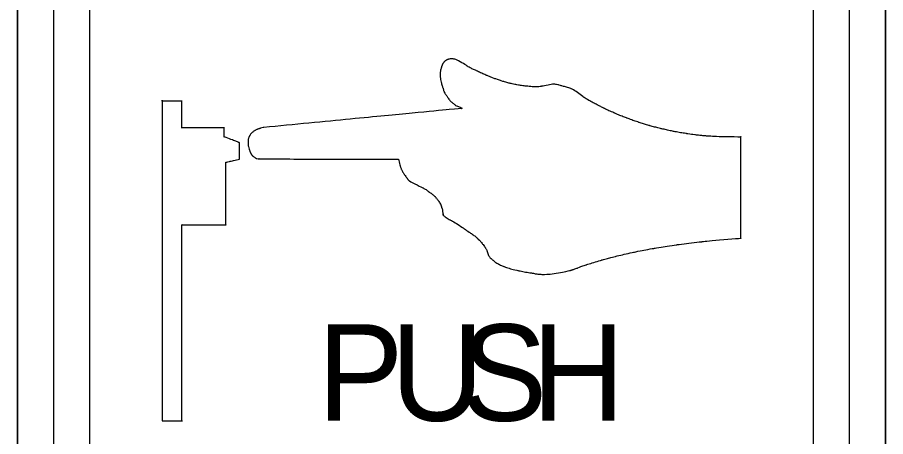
# Model space of a CAD drawing. Extents: x 99976 to 100136, y 99905 to 100011.
# Drawn here: x 100054.5169 to 100054.7869, y 100004.8281 to 100004.9584 of the extents above; entities that cross this region are included whole.
import ezdxf

# ---------------------------------------------------------------- set-up
doc = ezdxf.new("R2010")
doc.units = 0
doc.layers.add('TR_SN_ConstructionSigns', color=7, linetype='Continuous')

msp = doc.modelspace()

# ---------------------------------------------------------------- linework, layer by layer
at = {"layer": 'TR_SN_ConstructionSigns'}
for p, q in [((100054.51692, 100004.698), (100054.51692, 100005.058)), ((100054.51692, 100005.058), (100054.51692, 100004.698)), ((100054.51692, 100005.058), (100054.51692, 100004.698)), ((100054.52817, 100005.058), (100054.52817, 100004.698)), ((100054.53942, 100004.698), (100054.53942, 100005.058)), ((100054.76442, 100005.058), (100054.76442, 100004.698)), ((100054.77567, 100004.698), (100054.77567, 100005.058)), ((100054.78692, 100005.058), (100054.78692, 100004.698)), ((100054.78692, 100004.698), (100054.78692, 100005.058)), ((100054.78692, 100004.698), (100054.78692, 100005.058))]:
    msp.add_line(p, q, dxfattribs=at)
for points, degree in [([(100054.64917, 100004.94391), (100054.64917, 100004.94391), (100054.64909, 100004.94377), (100054.64908, 100004.94374), (100054.64902, 100004.94356), (100054.64902, 100004.94356)], 3), ([(100054.64952, 100004.94443), (100054.64952, 100004.94443), (100054.64938, 100004.94426), (100054.64924, 100004.94406), (100054.64917, 100004.94391), (100054.64917, 100004.94391)], 3), ([(100054.64999, 100004.94491), (100054.64999, 100004.94491), (100054.64983, 100004.94478), (100054.64966, 100004.94459), (100054.64952, 100004.94443), (100054.64952, 100004.94443)], 3), ([(100054.65047, 100004.94521), (100054.65047, 100004.94521), (100054.65032, 100004.94514), (100054.65015, 100004.94504), (100054.64999, 100004.94491), (100054.64999, 100004.94491)], 3), ([(100054.65089, 100004.94538), (100054.65089, 100004.94538), (100054.65067, 100004.94531), (100054.65062, 100004.94529), (100054.65047, 100004.94521), (100054.65047, 100004.94521)], 3), ([(100054.65268, 100004.9455), (100054.65268, 100004.9455), (100054.65179, 100004.94565), (100054.6511, 100004.94546), (100054.65089, 100004.94538), (100054.65089, 100004.94538)], 3), ([(100054.65679, 100004.94331), (100054.65679, 100004.94331), (100054.65568, 100004.944), (100054.65356, 100004.94535), (100054.65268, 100004.9455), (100054.65268, 100004.9455)], 3), ([(100054.64846, 100004.9416), (100054.64846, 100004.9416), (100054.64838, 100004.94107), (100054.64838, 100004.9403), (100054.64846, 100004.93969), (100054.64846, 100004.93969)], 3), ([(100054.64877, 100004.94287), (100054.64877, 100004.94287), (100054.64867, 100004.94255), (100054.64854, 100004.94213), (100054.64846, 100004.9416), (100054.64846, 100004.9416)], 3), ([(100054.64902, 100004.94356), (100054.64902, 100004.94356), (100054.64895, 100004.94339), (100054.64888, 100004.9432), (100054.64877, 100004.94287), (100054.64877, 100004.94287)], 3), ([(100054.65966, 100004.94185), (100054.65966, 100004.94185), (100054.65863, 100004.94233), (100054.65791, 100004.94262), (100054.65679, 100004.94331), (100054.65679, 100004.94331)], 3), ([(100054.66292, 100004.94037), (100054.66292, 100004.94037), (100054.66196, 100004.94079), (100054.66069, 100004.94138), (100054.65966, 100004.94185), (100054.65966, 100004.94185)], 3), ([(100054.64846, 100004.93969), (100054.64846, 100004.93969), (100054.64853, 100004.93908), (100054.64871, 100004.93829), (100054.64879, 100004.93794), (100054.64879, 100004.93794)], 3), ([(100054.66541, 100004.93938), (100054.66541, 100004.93938), (100054.66454, 100004.9397), (100054.66387, 100004.93996), (100054.66292, 100004.94037), (100054.66292, 100004.94037)], 3), ([(100054.66816, 100004.93847), (100054.66816, 100004.93847), (100054.6674, 100004.93869), (100054.66629, 100004.93906), (100054.66541, 100004.93938), (100054.66541, 100004.93938)], 3), ([(100054.66993, 100004.93797), (100054.66993, 100004.93797), (100054.6693, 100004.93813), (100054.66891, 100004.93824), (100054.66816, 100004.93847), (100054.66816, 100004.93847)], 3), ([(100054.64879, 100004.93794), (100054.64879, 100004.93794), (100054.64888, 100004.93758), (100054.6489, 100004.9375), (100054.64899, 100004.93723), (100054.64899, 100004.93723)], 3), ([(100054.64899, 100004.93723), (100054.64899, 100004.93723), (100054.64908, 100004.93695), (100054.64922, 100004.9366), (100054.64931, 100004.93629), (100054.64931, 100004.93629)], 3), ([(100054.64931, 100004.93629), (100054.64931, 100004.93629), (100054.64941, 100004.93597), (100054.64943, 100004.93581), (100054.6496, 100004.93537), (100054.6496, 100004.93537)], 3), ([(100054.67192, 100004.93755), (100054.67192, 100004.93755), (100054.67103, 100004.93772), (100054.67056, 100004.93782), (100054.66993, 100004.93797), (100054.66993, 100004.93797)], 3), ([(100054.67526, 100004.93705), (100054.67526, 100004.93705), (100054.67392, 100004.9372), (100054.6728, 100004.93739), (100054.67192, 100004.93755), (100054.67192, 100004.93755)], 3), ([(100054.67996, 100004.93701), (100054.67996, 100004.93701), (100054.67846, 100004.93676), (100054.6766, 100004.93689), (100054.67526, 100004.93705), (100054.67526, 100004.93705)], 3), ([(100054.68432, 100004.93762), (100054.68432, 100004.93762), (100054.68346, 100004.93774), (100054.68145, 100004.93725), (100054.67996, 100004.93701), (100054.67996, 100004.93701)], 3), ([(100054.686, 100004.93719), (100054.686, 100004.93719), (100054.68521, 100004.93742), (100054.68518, 100004.9375), (100054.68432, 100004.93762), (100054.68432, 100004.93762)], 3), ([(100054.6891, 100004.93625), (100054.6891, 100004.93625), (100054.68787, 100004.93679), (100054.6868, 100004.93695), (100054.686, 100004.93719), (100054.686, 100004.93719)], 3), ([(100054.69309, 100004.93359), (100054.69309, 100004.93359), (100054.69187, 100004.93441), (100054.69032, 100004.93571), (100054.6891, 100004.93625), (100054.6891, 100004.93625)], 3), ([(100054.56192, 100004.93244), (100054.56192, 100004.93244), (100054.56192, 100004.93244), (100054.56192, 100004.833)], 2), ([(100054.6496, 100004.93537), (100054.6496, 100004.93537), (100054.64978, 100004.93492), (100054.65045, 100004.93398), (100054.6508, 100004.93348), (100054.6508, 100004.93348)], 3), ([(100054.6508, 100004.93348), (100054.6508, 100004.93348), (100054.65116, 100004.93297), (100054.65139, 100004.93262), (100054.65171, 100004.93231), (100054.65171, 100004.93231)], 3), ([(100054.6966, 100004.93159), (100054.6966, 100004.93159), (100054.69558, 100004.93213), (100054.6943, 100004.93276), (100054.69309, 100004.93359), (100054.69309, 100004.93359)], 3), ([(100054.56811, 100004.93244), (100054.56811, 100004.93244), (100054.56811, 100004.93244), (100054.56192, 100004.93244)], 2), ([(100054.56811, 100004.92405), (100054.56811, 100004.92405), (100054.56811, 100004.92405), (100054.56811, 100004.93244)], 2), ([(100054.65508, 100004.93015), (100054.65508, 100004.93015), (100054.65508, 100004.93015), (100054.59353, 100004.92421)], 2), ([(100054.65171, 100004.93231), (100054.65171, 100004.93231), (100054.65203, 100004.93201), (100054.65233, 100004.93184), (100054.65263, 100004.93159), (100054.65263, 100004.93159)], 3), ([(100054.65263, 100004.93159), (100054.65263, 100004.93159), (100054.65293, 100004.93134), (100054.65314, 100004.93109), (100054.65359, 100004.93093), (100054.65359, 100004.93093)], 3), ([(100054.65359, 100004.93093), (100054.65359, 100004.93093), (100054.65404, 100004.93077), (100054.65514, 100004.93027), (100054.65515, 100004.93023), (100054.65515, 100004.93023)], 3), ([(100054.65515, 100004.93015), (100054.65515, 100004.93015), (100054.65515, 100004.93013), (100054.65508, 100004.93015), (100054.65508, 100004.93015)], 3), ([(100054.65515, 100004.93023), (100054.65515, 100004.93023), (100054.65515, 100004.93019), (100054.65515, 100004.93018), (100054.65515, 100004.93015), (100054.65515, 100004.93015)], 3), ([(100054.69917, 100004.93026), (100054.69917, 100004.93026), (100054.69814, 100004.93077), (100054.69762, 100004.93105), (100054.6966, 100004.93159), (100054.6966, 100004.93159)], 3), ([(100054.7028, 100004.9286), (100054.7028, 100004.9286), (100054.70158, 100004.92912), (100054.70019, 100004.92975), (100054.69917, 100004.93026), (100054.69917, 100004.93026)], 3), ([(100054.70644, 100004.92713), (100054.70644, 100004.92713), (100054.7052, 100004.92759), (100054.70401, 100004.92808), (100054.7028, 100004.9286), (100054.7028, 100004.9286)], 3), ([(100054.71021, 100004.9258), (100054.71021, 100004.9258), (100054.70901, 100004.92619), (100054.70767, 100004.92666), (100054.70644, 100004.92713), (100054.70644, 100004.92713)], 3), ([(100054.71363, 100004.92476), (100054.71363, 100004.92476), (100054.71245, 100004.92509), (100054.71141, 100004.92541), (100054.71021, 100004.9258), (100054.71021, 100004.9258)], 3), ([(100054.71727, 100004.92381), (100054.71727, 100004.92381), (100054.71603, 100004.9241), (100054.71481, 100004.92442), (100054.71363, 100004.92476), (100054.71363, 100004.92476)], 3), ([(100054.58126, 100004.92405), (100054.58126, 100004.92405), (100054.58126, 100004.92405), (100054.56811, 100004.92405)], 2), ([(100054.58126, 100004.92125), (100054.58126, 100004.92125), (100054.58126, 100004.92125), (100054.58126, 100004.92405)], 2), ([(100054.58988, 100004.92257), (100054.58988, 100004.92257), (100054.58964, 100004.92235), (100054.58945, 100004.92209), (100054.58932, 100004.9219), (100054.58932, 100004.9219)], 3), ([(100054.59073, 100004.92322), (100054.59073, 100004.92322), (100054.59044, 100004.92304), (100054.59011, 100004.9228), (100054.58988, 100004.92257), (100054.58988, 100004.92257)], 3), ([(100054.59164, 100004.92366), (100054.59164, 100004.92366), (100054.59134, 100004.92354), (100054.59103, 100004.92339), (100054.59073, 100004.92322), (100054.59073, 100004.92322)], 3), ([(100054.5925, 100004.92397), (100054.5925, 100004.92397), (100054.59221, 100004.92387), (100054.59194, 100004.92378), (100054.59164, 100004.92366), (100054.59164, 100004.92366)], 3), ([(100054.59353, 100004.92421), (100054.59353, 100004.92421), (100054.59353, 100004.92421), (100054.59279, 100004.92406), (100054.5925, 100004.92397)], 3), ([(100054.72107, 100004.92298), (100054.72107, 100004.92298), (100054.71976, 100004.92323), (100054.71851, 100004.92351), (100054.71727, 100004.92381), (100054.71727, 100004.92381)], 3), ([(100054.72513, 100004.92228), (100054.72513, 100004.92228), (100054.724, 100004.92245), (100054.72238, 100004.92272), (100054.72107, 100004.92298), (100054.72107, 100004.92298)], 3), ([(100054.72784, 100004.9219), (100054.72784, 100004.9219), (100054.72686, 100004.92202), (100054.72626, 100004.92211), (100054.72513, 100004.92228), (100054.72513, 100004.92228)], 3), ([(100054.58129, 100004.92131), (100054.58129, 100004.92131), (100054.58129, 100004.92131), (100054.58126, 100004.92125)], 2), ([(100054.58129, 100004.92131), (100054.58129, 100004.92131), (100054.58129, 100004.92131), (100054.58126, 100004.92125)], 2), ([(100054.58599, 100004.91947), (100054.58599, 100004.91947), (100054.58599, 100004.91947), (100054.58129, 100004.92131)], 2), ([(100054.58604, 100004.91436), (100054.58604, 100004.91436), (100054.58604, 100004.91436), (100054.58599, 100004.91947)], 2), ([(100054.58876, 100004.92074), (100054.58876, 100004.92074), (100054.58866, 100004.92035), (100054.58863, 100004.91911), (100054.58874, 100004.91845), (100054.58874, 100004.91845)], 3), ([(100054.58906, 100004.9215), (100054.58906, 100004.9215), (100054.58895, 100004.92131), (100054.58886, 100004.92114), (100054.58876, 100004.92074), (100054.58876, 100004.92074)], 3), ([(100054.58932, 100004.9219), (100054.58932, 100004.9219), (100054.58918, 100004.92172), (100054.58916, 100004.92169), (100054.58906, 100004.9215), (100054.58906, 100004.9215)], 3), ([(100054.73098, 100004.92157), (100054.73098, 100004.92157), (100054.73008, 100004.92165), (100054.72881, 100004.92178), (100054.72784, 100004.9219), (100054.72784, 100004.9219)], 3), ([(100054.73327, 100004.92141), (100054.73327, 100004.92141), (100054.73251, 100004.92146), (100054.73189, 100004.9215), (100054.73098, 100004.92157), (100054.73098, 100004.92157)], 3), ([(100054.74179, 100004.92122), (100054.74179, 100004.92122), (100054.74179, 100004.92122), (100054.73403, 100004.92135), (100054.73327, 100004.92141)], 3), ([(100054.74192, 100004.92138), (100054.74192, 100004.92138), (100054.74192, 100004.92138), (100054.74179, 100004.92122)], 2), ([(100054.74192, 100004.88978), (100054.74192, 100004.88978), (100054.74192, 100004.88978), (100054.74192, 100004.92138)], 2), ([(100054.58874, 100004.91845), (100054.58874, 100004.91845), (100054.58885, 100004.9178), (100054.58908, 100004.91707), (100054.5892, 100004.91681), (100054.5892, 100004.91681)], 3), ([(100054.5892, 100004.91681), (100054.5892, 100004.91681), (100054.58931, 100004.91655), (100054.58936, 100004.91648), (100054.58945, 100004.9163), (100054.58945, 100004.9163)], 3), ([(100054.58177, 100004.9134), (100054.58177, 100004.9134), (100054.58177, 100004.9134), (100054.58604, 100004.91436)], 2), ([(100054.58945, 100004.9163), (100054.58945, 100004.9163), (100054.58954, 100004.91612), (100054.58966, 100004.91589), (100054.58978, 100004.91574), (100054.58978, 100004.91574)], 3), ([(100054.58978, 100004.91574), (100054.58978, 100004.91574), (100054.58989, 100004.91559), (100054.58994, 100004.91555), (100054.59012, 100004.91538), (100054.59012, 100004.91538)], 3), ([(100054.59012, 100004.91538), (100054.59012, 100004.91538), (100054.5903, 100004.91522), (100054.59062, 100004.91497), (100054.59089, 100004.91478), (100054.59089, 100004.91478)], 3), ([(100054.59089, 100004.91478), (100054.59089, 100004.91478), (100054.59116, 100004.9146), (100054.5921, 100004.91442), (100054.5921, 100004.91442)], 3), ([(100054.5921, 100004.91442), (100054.5921, 100004.91442), (100054.5921, 100004.91442), (100054.63543, 100004.91436)], 2), ([(100054.63543, 100004.91436), (100054.63543, 100004.91436), (100054.63543, 100004.91436), (100054.63584, 100004.91258), (100054.63595, 100004.91228)], 3), ([(100054.58178, 100004.89391), (100054.58178, 100004.89391), (100054.58178, 100004.89391), (100054.58177, 100004.9134)], 2), ([(100054.63595, 100004.91228), (100054.63595, 100004.91228), (100054.63605, 100004.91198), (100054.63615, 100004.91169), (100054.63628, 100004.91138), (100054.63628, 100004.91138)], 3), ([(100054.63628, 100004.91138), (100054.63628, 100004.91138), (100054.6364, 100004.91107), (100054.63656, 100004.91074), (100054.63672, 100004.91044), (100054.63672, 100004.91044)], 3), ([(100054.63672, 100004.91044), (100054.63672, 100004.91044), (100054.63689, 100004.91014), (100054.63702, 100004.90992), (100054.63725, 100004.90958), (100054.63725, 100004.90958)], 3), ([(100054.63725, 100004.90958), (100054.63725, 100004.90958), (100054.63748, 100004.90924), (100054.63789, 100004.90869), (100054.6381, 100004.90841), (100054.6381, 100004.90841)], 3), ([(100054.6381, 100004.90841), (100054.6381, 100004.90841), (100054.6383, 100004.90812), (100054.6383, 100004.90811), (100054.63853, 100004.90784), (100054.63853, 100004.90784)], 3), ([(100054.63853, 100004.90784), (100054.63853, 100004.90784), (100054.63877, 100004.90757), (100054.6423, 100004.90581), (100054.6431, 100004.9054), (100054.6431, 100004.9054)], 3), ([(100054.6431, 100004.9054), (100054.6431, 100004.9054), (100054.6439, 100004.90499), (100054.64417, 100004.90477), (100054.64463, 100004.90444), (100054.64463, 100004.90444)], 3), ([(100054.64463, 100004.90444), (100054.64463, 100004.90444), (100054.64509, 100004.90411), (100054.64557, 100004.90374), (100054.6459, 100004.90349), (100054.6459, 100004.90349)], 3), ([(100054.6459, 100004.90349), (100054.6459, 100004.90349), (100054.64623, 100004.90323), (100054.64641, 100004.90309), (100054.64662, 100004.90289), (100054.64662, 100004.90289)], 3), ([(100054.64662, 100004.90289), (100054.64662, 100004.90289), (100054.64683, 100004.90268), (100054.64694, 100004.90255), (100054.64716, 100004.90228), (100054.64716, 100004.90228)], 3), ([(100054.64716, 100004.90228), (100054.64716, 100004.90228), (100054.64739, 100004.90201), (100054.64771, 100004.90161), (100054.64795, 100004.90126), (100054.64795, 100004.90126)], 3), ([(100054.64795, 100004.90126), (100054.64795, 100004.90126), (100054.64819, 100004.9009), (100054.64849, 100004.90037), (100054.64859, 100004.90014), (100054.64859, 100004.90014)], 3), ([(100054.64859, 100004.90014), (100054.64859, 100004.90014), (100054.64869, 100004.8999), (100054.64871, 100004.89984), (100054.64877, 100004.89966), (100054.64877, 100004.89966)], 3), ([(100054.64877, 100004.89966), (100054.64877, 100004.89966), (100054.64883, 100004.89948), (100054.6489, 100004.89927), (100054.64896, 100004.89908), (100054.64896, 100004.89908)], 3), ([(100054.64896, 100004.89908), (100054.64896, 100004.89908), (100054.64902, 100004.89888), (100054.64936, 100004.89705), (100054.64936, 100004.89705)], 3), ([(100054.64936, 100004.89705), (100054.64936, 100004.89705), (100054.64936, 100004.89705), (100054.64916, 100004.89728), (100054.6492, 100004.8972)], 3), ([(100054.6492, 100004.8972), (100054.6492, 100004.8972), (100054.64924, 100004.89712), (100054.64926, 100004.89707), (100054.64934, 100004.89696), (100054.64934, 100004.89696)], 3), ([(100054.64934, 100004.89696), (100054.64934, 100004.89696), (100054.64941, 100004.89684), (100054.65045, 100004.896), (100054.65154, 100004.89547), (100054.65154, 100004.89547)], 3), ([(100054.65154, 100004.89547), (100054.65154, 100004.89547), (100054.65262, 100004.89494), (100054.65443, 100004.89371), (100054.65542, 100004.89302), (100054.65542, 100004.89302)], 3), ([(100054.56811, 100004.89391), (100054.56811, 100004.89391), (100054.56811, 100004.89391), (100054.58178, 100004.89391)], 2), ([(100054.56811, 100004.833), (100054.56811, 100004.833), (100054.56811, 100004.833), (100054.56811, 100004.89391)], 2), ([(100054.65542, 100004.89302), (100054.65542, 100004.89302), (100054.65641, 100004.89234), (100054.65683, 100004.89207), (100054.65761, 100004.89154), (100054.65761, 100004.89154)], 3), ([(100054.65761, 100004.89154), (100054.65761, 100004.89154), (100054.6584, 100004.89101), (100054.65939, 100004.89032), (100054.66005, 100004.88971), (100054.66005, 100004.88971)], 3), ([(100054.66005, 100004.88971), (100054.66005, 100004.88971), (100054.6607, 100004.88909), (100054.66121, 100004.88846), (100054.66161, 100004.88795), (100054.66161, 100004.88795)], 3), ([(100054.72974, 100004.8887), (100054.72974, 100004.8887), (100054.73233, 100004.889), (100054.74192, 100004.88978), (100054.74192, 100004.88978)], 3), ([(100054.66161, 100004.88795), (100054.66161, 100004.88795), (100054.66201, 100004.88743), (100054.6623, 100004.88703), (100054.66253, 100004.88667), (100054.66253, 100004.88667)], 3), ([(100054.71504, 100004.88666), (100054.71504, 100004.88666), (100054.71725, 100004.88705), (100054.7195, 100004.8874), (100054.72195, 100004.88774), (100054.72195, 100004.88774)], 3), ([(100054.72195, 100004.88774), (100054.72195, 100004.88774), (100054.7244, 100004.88808), (100054.72714, 100004.8884), (100054.72974, 100004.8887), (100054.72974, 100004.8887)], 3), ([(100054.66253, 100004.88667), (100054.66253, 100004.88667), (100054.66276, 100004.88631), (100054.66284, 100004.88619), (100054.663, 100004.88578), (100054.663, 100004.88578)], 3), ([(100054.663, 100004.88578), (100054.663, 100004.88578), (100054.66316, 100004.88537), (100054.66328, 100004.88469), (100054.66353, 100004.88425), (100054.66353, 100004.88425)], 3), ([(100054.66353, 100004.88425), (100054.66353, 100004.88425), (100054.66379, 100004.8838), (100054.6642, 100004.88348), (100054.66453, 100004.8832), (100054.66453, 100004.8832)], 3), ([(100054.70294, 100004.88413), (100054.70294, 100004.88413), (100054.70461, 100004.88455), (100054.70666, 100004.88502), (100054.70868, 100004.88544), (100054.70868, 100004.88544)], 3), ([(100054.70868, 100004.88544), (100054.70868, 100004.88544), (100054.71069, 100004.88587), (100054.71283, 100004.88627), (100054.71504, 100004.88666), (100054.71504, 100004.88666)], 3), ([(100054.66453, 100004.8832), (100054.66453, 100004.8832), (100054.66485, 100004.88291), (100054.66503, 100004.88273), (100054.66539, 100004.88246), (100054.66539, 100004.88246)], 3), ([(100054.66539, 100004.88246), (100054.66539, 100004.88246), (100054.66576, 100004.88218), (100054.66629, 100004.88187), (100054.66676, 100004.88164), (100054.66676, 100004.88164)], 3), ([(100054.66676, 100004.88164), (100054.66676, 100004.88164), (100054.66722, 100004.8814), (100054.66762, 100004.88121), (100054.66817, 100004.881), (100054.66817, 100004.881)], 3), ([(100054.69106, 100004.88051), (100054.69106, 100004.88051), (100054.69169, 100004.88075), (100054.69264, 100004.8811), (100054.69391, 100004.88152), (100054.69391, 100004.88152)], 3), ([(100054.69391, 100004.88152), (100054.69391, 100004.88152), (100054.69518, 100004.88195), (100054.6972, 100004.88258), (100054.69871, 100004.88301), (100054.69871, 100004.88301)], 3), ([(100054.69871, 100004.88301), (100054.69871, 100004.88301), (100054.70021, 100004.88344), (100054.70128, 100004.88372), (100054.70294, 100004.88413), (100054.70294, 100004.88413)], 3), ([(100054.66817, 100004.881), (100054.66817, 100004.881), (100054.66871, 100004.88078), (100054.66932, 100004.88058), (100054.67005, 100004.88036), (100054.67005, 100004.88036)], 3), ([(100054.67005, 100004.88036), (100054.67005, 100004.88036), (100054.67077, 100004.88015), (100054.67142, 100004.87997), (100054.67253, 100004.87973), (100054.67253, 100004.87973)], 3), ([(100054.67253, 100004.87973), (100054.67253, 100004.87973), (100054.67363, 100004.8795), (100054.67542, 100004.87919), (100054.67669, 100004.87898), (100054.67669, 100004.87898)], 3), ([(100054.67669, 100004.87898), (100054.67669, 100004.87898), (100054.67796, 100004.87877), (100054.67842, 100004.87863), (100054.68018, 100004.87852), (100054.68018, 100004.87852)], 3), ([(100054.68018, 100004.87852), (100054.68018, 100004.87852), (100054.68193, 100004.87841), (100054.68844, 100004.87961), (100054.6889, 100004.87975), (100054.6889, 100004.87975)], 3), ([(100054.6889, 100004.87975), (100054.6889, 100004.87975), (100054.68935, 100004.87988), (100054.68944, 100004.87991), (100054.6898, 100004.88003), (100054.6898, 100004.88003)], 3), ([(100054.6898, 100004.88003), (100054.6898, 100004.88003), (100054.69016, 100004.88016), (100054.69044, 100004.88027), (100054.69106, 100004.88051), (100054.69106, 100004.88051)], 3), ([(100054.56192, 100004.833), (100054.56192, 100004.833), (100054.56192, 100004.833), (100054.56811, 100004.833)], 2)]:
    msp.add_open_spline(points, degree=degree, dxfattribs=at)

# ---------------------------------------------------------------- texts
for s, p in [('P', (100054.61021, 100004.833)), ('U', (100054.63302, 100004.833)), ('S', (100054.65493, 100004.833)), ('H', (100054.67684, 100004.833))]:
    msp.add_text(s, height=0.03, dxfattribs=at).set_placement(p)

doc.saveas('drawing.dxf')
